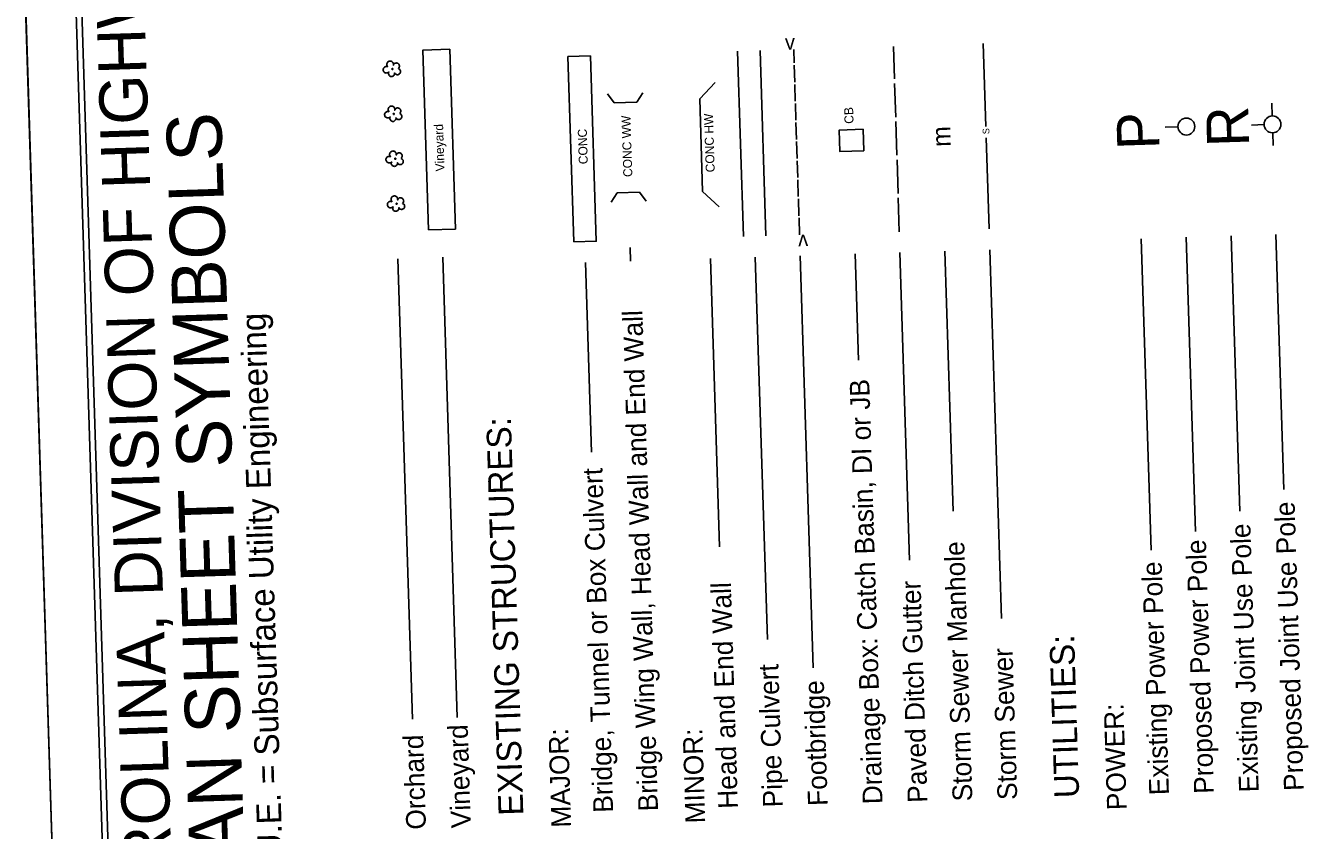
# Model space of a CAD drawing. Extents: x 2308163 to 2335412, y -96774 to 125428.
# Drawn here: x 2327518 to 2328375, y 123991 to 124528 of the extents above; entities that cross this region are included whole.
import ezdxf

# ---------------------------------------------------------------- set-up
doc = ezdxf.new("R2010")
doc.units = 0
for name, color, linetype in [('Sheet Cutting Line CELL', 7, 'Continuous'), ('Sheet Plot Border Inside CELL', 7, 'Continuous'), ('Sheet Plot Border Outside CELL', 7, 'Continuous'), ('Sheet Symbology CELL', 7, 'Continuous')]:
    doc.layers.add(name, color=color, linetype=linetype)

msp = doc.modelspace()

# ---------------------------------------------------------------- linework, layer by layer
at = {"layer": 'Sheet Cutting Line CELL'}
msp.add_line((2327500.31, 125114.33), (2327579.87, 122589.58), dxfattribs=at)
at = {"layer": 'Sheet Plot Border Inside CELL'}
msp.add_lwpolyline([(2329194.78, 122659.98), (2329116.05, 125158.49), (2327534.19, 125108.64), (2327612.91, 122610.13)], close=True, dxfattribs=at)
at = {"layer": 'Sheet Plot Border Outside CELL'}
msp.add_lwpolyline([(2329229.05, 122641.55), (2329149.5, 125166.29), (2327500.31, 125114.33), (2327579.87, 122589.58)], close=True, dxfattribs=at)
at = {"layer": 'Sheet Symbology CELL'}
for p, q in [((2327997.81, 124387.6), (2327993.91, 124511.29)), ((2328012.8, 124388.08), (2328008.91, 124511.76)), ((2328031.68, 124503.48), (2328031.39, 124512.47)), ((2328098.69, 124492.83), (2328098.01, 124514.57)), ((2328159.72, 124461.03), (2328157.98, 124516.46)), ((2328032.08, 124490.73), (2328031.73, 124501.98)), ((2327968.65, 124479.54), (2327978.92, 124490.49)), ((2328032.48, 124477.99), (2328032.13, 124489.23)), ((2328099.5, 124467.35), (2328098.79, 124489.83)), ((2327907.12, 124482.82), (2327911.6, 124476.81)), ((2327911.6, 124476.81), (2327926.6, 124477.28)), ((2327930.69, 124483.56), (2327926.6, 124477.28)), ((2327970.6, 124417.7), (2327968.65, 124479.54)), ((2328032.88, 124465.25), (2328032.53, 124476.49)), ((2328350.96, 124468.14), (2328350.69, 124476.57)), ((2328033.28, 124452.5), (2328032.93, 124463.75)), ((2328100.3, 124441.86), (2328099.59, 124464.35)), ((2328288.01, 124460.85), (2328279.57, 124460.58)), ((2328345.51, 124462.34), (2328337.08, 124462.08)), ((2328033.69, 124439.76), (2328033.33, 124451)), ((2328161.87, 124392.77), (2328159.96, 124453.53)), ((2328351.31, 124456.9), (2328351.58, 124448.46)), ((2328034.09, 124427.02), (2328033.73, 124438.26)), ((2328101.1, 124416.37), (2328100.39, 124438.86)), ((2328034.49, 124414.27), (2328034.13, 124425.52)), ((2327909.4, 124410.56), (2327913.49, 124416.84)), ((2327913.49, 124416.84), (2327928.49, 124417.31)), ((2327932.97, 124411.3), (2327928.49, 124417.31)), ((2327981.54, 124407.43), (2327970.6, 124417.7)), ((2328034.89, 124401.53), (2328034.54, 124412.77)), ((2328101.9, 124390.88), (2328101.2, 124413.37)), ((2328035.29, 124388.78), (2328034.94, 124400.03)), ((2328263.51, 124386.2), (2328270.07, 124178.26)), ((2328293.5, 124387.15), (2328299.68, 124190.88)), ((2328323.48, 124388.09), (2328329.27, 124204.41)), ((2328353.47, 124389.04), (2328358.83, 124218.85)), ((2327767.05, 124372.85), (2327776.73, 124065.6)), ((2327797.03, 124373.8), (2327806.71, 124066.54)), ((2327922.43, 124371.27), (2327922.15, 124380.25)), ((2327975.76, 124372.95), (2327981.82, 124180.6)), ((2328005.75, 124373.9), (2328013.79, 124118.74)), ((2328035.73, 124374.84), (2328044.4, 124099.77)), ((2328072.36, 124376), (2328074.59, 124305.23)), ((2328102.34, 124376.94), (2328108.81, 124171.62)), ((2328132.33, 124377.89), (2328137.79, 124204.46)), ((2328162.31, 124378.83), (2328170.07, 124132.65)), ((2327892.45, 124370.33), (2327896.44, 124243.75))]:
    msp.add_line(p, q, dxfattribs=at)
for points in [[(2327538.6, 125090.02), (2327609.46, 122841.14), (2329182.16, 122890.69), (2329111.29, 125139.58)], [(2328078.16, 124444.82), (2328077.71, 124459.23), (2328061.76, 124458.73), (2328062.21, 124444.32)]]:
    msp.add_lwpolyline(points, close=True, dxfattribs=at)
for points in [[(2327787.45, 124392.09), (2327783.67, 124512.03), (2327801.66, 124512.6), (2327805.44, 124392.66), (2327787.45, 124392.09)], [(2327767.4, 124499.66), (2327767.9, 124500.58), (2327768.04, 124501.04), (2327768.1, 124501.49), (2327768.01, 124501.94), (2327767.85, 124502.31), (2327767.61, 124502.67), (2327767.3, 124503.04), (2327766.92, 124503.25), (2327766.54, 124503.39), (2327766.08, 124503.53), (2327765.63, 124503.44), (2327765.19, 124503.35), (2327764.75, 124503.03), (2327764.45, 124502.8), (2327764.24, 124502.42), (2327764.03, 124501.96), (2327764.09, 124502.41), (2327764.07, 124502.94), (2327763.91, 124503.31), (2327763.67, 124503.75), (2327763.44, 124504.12), (2327763.05, 124504.41), (2327762.6, 124504.62), (2327762.14, 124504.68), (2327761.69, 124504.74), (2327761.24, 124504.65), (2327760.8, 124504.48), (2327760.43, 124504.17), (2327760.07, 124503.79), (2327759.86, 124503.4), (2327759.72, 124502.95), (2327759.66, 124502.5), (2327759.67, 124502.05), (2327759.84, 124501.6), (2327760.08, 124501.23), (2327760.39, 124500.87)], [(2327884.51, 124384.03), (2327880.62, 124507.72), (2327895.61, 124508.19), (2327899.51, 124384.51), (2327884.51, 124384.03)], [(2327760.39, 124500.87), (2327759.93, 124501.08), (2327759.48, 124501.14), (2327759.03, 124501.05), (2327758.58, 124500.96), (2327758.22, 124500.73), (2327757.85, 124500.49), (2327757.56, 124500.11), (2327757.35, 124499.72), (2327757.21, 124499.19), (2327757.23, 124498.82), (2327757.31, 124498.37), (2327757.48, 124497.93), (2327757.72, 124497.56), (2327758.03, 124497.19), (2327758.48, 124496.98), (2327758.86, 124496.84), (2327759.32, 124496.78), (2327759.77, 124496.8), (2327760.21, 124496.89), (2327760.58, 124497.12), (2327761.02, 124497.44), (2327760.81, 124497.06), (2327760.75, 124496.6), (2327760.76, 124496.15), (2327760.92, 124495.78), (2327761.08, 124495.41), (2327761.4, 124495.05), (2327761.71, 124494.76), (2327762.09, 124494.54), (2327762.46, 124494.48), (2327762.99, 124494.42), (2327763.36, 124494.51), (2327763.73, 124494.67), (2327764.1, 124494.98), (2327764.39, 124495.22), (2327764.61, 124495.6), (2327764.82, 124496.06), (2327764.88, 124496.43), (2327764.87, 124496.88), (2327765.03, 124496.51), (2327765.34, 124496.15), (2327765.65, 124495.93), (2327766.1, 124495.8), (2327766.55, 124495.66), (2327766.93, 124495.67), (2327767.38, 124495.76), (2327767.74, 124496), (2327768.11, 124496.24), (2327768.4, 124496.54), (2327768.62, 124496.93), (2327768.75, 124497.31), (2327768.74, 124497.76), (2327768.73, 124498.21), (2327768.64, 124498.58), (2327768.33, 124498.94), (2327768.09, 124499.31), (2327767.4, 124499.66)], [(2327763.05, 124499.68), (2327763.06, 124499.45), (2327763.14, 124499.31), (2327763.22, 124499.16), (2327763.44, 124499.16), (2327763.59, 124499.17), (2327763.74, 124499.32), (2327763.73, 124499.55), (2327763.73, 124499.7), (2327763.57, 124499.84), (2327763.34, 124499.91), (2327763.2, 124499.83), (2327763.05, 124499.68)], [(2327761.33, 124470.88), (2327760.88, 124471.1), (2327760.42, 124471.16), (2327759.98, 124471.07), (2327759.53, 124470.98), (2327759.16, 124470.74), (2327758.79, 124470.5), (2327758.5, 124470.12), (2327758.29, 124469.74), (2327758.16, 124469.21), (2327758.17, 124468.83), (2327758.26, 124468.39), (2327758.42, 124467.94), (2327758.66, 124467.57), (2327758.97, 124467.21), (2327759.43, 124467), (2327759.81, 124466.86), (2327760.26, 124466.8), (2327760.71, 124466.81), (2327761.16, 124466.9), (2327761.53, 124467.14), (2327761.97, 124467.45), (2327761.75, 124467.07), (2327761.69, 124466.62), (2327761.71, 124466.17), (2327761.87, 124465.8), (2327762.03, 124465.43), (2327762.34, 124465.06), (2327762.65, 124464.77), (2327763.03, 124464.56), (2327763.41, 124464.5), (2327763.94, 124464.44), (2327764.31, 124464.53), (2327764.68, 124464.69), (2327765.04, 124465), (2327765.34, 124465.23), (2327765.55, 124465.61), (2327765.76, 124466.07), (2327765.82, 124466.45), (2327765.81, 124466.9), (2327765.97, 124466.53), (2327766.28, 124466.16), (2327766.59, 124465.95), (2327767.04, 124465.81), (2327767.5, 124465.68), (2327767.87, 124465.69), (2327768.32, 124465.78), (2327768.69, 124466.01), (2327769.06, 124466.25), (2327769.35, 124466.56), (2327769.56, 124466.94), (2327769.7, 124467.32), (2327769.68, 124467.77), (2327769.67, 124468.22), (2327769.58, 124468.59), (2327769.27, 124468.96), (2327769.04, 124469.33), (2327768.35, 124469.68)], [(2327768.35, 124469.68), (2327768.85, 124470.6), (2327768.98, 124471.05), (2327769.04, 124471.5), (2327768.95, 124471.95), (2327768.79, 124472.32), (2327768.55, 124472.69), (2327768.24, 124473.05), (2327767.86, 124473.27), (2327767.48, 124473.4), (2327767.03, 124473.54), (2327766.58, 124473.45), (2327766.13, 124473.36), (2327765.69, 124473.05), (2327765.4, 124472.81), (2327765.19, 124472.43), (2327764.97, 124471.97), (2327765.04, 124472.43), (2327765.02, 124472.95), (2327764.86, 124473.32), (2327764.62, 124473.76), (2327764.38, 124474.13), (2327764, 124474.42), (2327763.54, 124474.63), (2327763.09, 124474.69), (2327762.64, 124474.75), (2327762.19, 124474.66), (2327761.74, 124474.5), (2327761.38, 124474.19), (2327761.02, 124473.8), (2327760.8, 124473.42), (2327760.67, 124472.96), (2327760.61, 124472.51), (2327760.62, 124472.06), (2327760.78, 124471.62), (2327761.02, 124471.25), (2327761.33, 124470.88)], [(2327764, 124469.69), (2327764, 124469.47), (2327764.08, 124469.32), (2327764.16, 124469.17), (2327764.39, 124469.18), (2327764.54, 124469.18), (2327764.68, 124469.34), (2327764.68, 124469.56), (2327764.67, 124469.71), (2327764.52, 124469.86), (2327764.29, 124469.93), (2327764.14, 124469.85), (2327764, 124469.69)], [(2327769.29, 124439.69), (2327769.79, 124440.61), (2327769.93, 124441.07), (2327769.99, 124441.52), (2327769.9, 124441.96), (2327769.74, 124442.33), (2327769.5, 124442.7), (2327769.19, 124443.07), (2327768.81, 124443.28), (2327768.43, 124443.42), (2327767.97, 124443.55), (2327767.52, 124443.47), (2327767.08, 124443.38), (2327766.64, 124443.06), (2327766.34, 124442.83), (2327766.13, 124442.45), (2327765.92, 124441.99), (2327765.98, 124442.44), (2327765.96, 124442.97), (2327765.8, 124443.34), (2327765.56, 124443.78), (2327765.33, 124444.15), (2327764.94, 124444.44), (2327764.49, 124444.65), (2327764.03, 124444.71), (2327763.58, 124444.77), (2327763.13, 124444.68), (2327762.69, 124444.51), (2327762.32, 124444.2), (2327761.96, 124443.82), (2327761.75, 124443.43), (2327761.61, 124442.98), (2327761.55, 124442.53), (2327761.56, 124442.08), (2327761.73, 124441.63), (2327761.97, 124441.26), (2327762.28, 124440.9)], [(2327762.28, 124440.9), (2327761.82, 124441.11), (2327761.37, 124441.17), (2327760.92, 124441.08), (2327760.47, 124440.99), (2327760.11, 124440.76), (2327759.74, 124440.52), (2327759.45, 124440.13), (2327759.24, 124439.75), (2327759.1, 124439.22), (2327759.12, 124438.85), (2327759.2, 124438.4), (2327759.37, 124437.96), (2327759.61, 124437.59), (2327759.92, 124437.22), (2327760.37, 124437.01), (2327760.75, 124436.87), (2327761.21, 124436.81), (2327761.66, 124436.83), (2327762.1, 124436.92), (2327762.47, 124437.15), (2327762.91, 124437.47), (2327762.7, 124437.09), (2327762.64, 124436.63), (2327762.65, 124436.18), (2327762.81, 124435.81), (2327762.97, 124435.44), (2327763.29, 124435.08), (2327763.6, 124434.79), (2327763.98, 124434.57), (2327764.35, 124434.51), (2327764.88, 124434.45), (2327765.25, 124434.54), (2327765.62, 124434.7), (2327765.99, 124435.01), (2327766.28, 124435.25), (2327766.5, 124435.63), (2327766.71, 124436.09), (2327766.77, 124436.46), (2327766.75, 124436.91), (2327766.92, 124436.54), (2327767.23, 124436.18), (2327767.54, 124435.96), (2327767.99, 124435.83), (2327768.44, 124435.69), (2327768.82, 124435.7), (2327769.27, 124435.79), (2327769.63, 124436.03), (2327770, 124436.27), (2327770.29, 124436.57), (2327770.51, 124436.96), (2327770.64, 124437.34), (2327770.63, 124437.79), (2327770.62, 124438.24), (2327770.53, 124438.61), (2327770.22, 124438.97), (2327769.98, 124439.34), (2327769.29, 124439.69)], [(2327764.94, 124439.71), (2327764.95, 124439.48), (2327765.03, 124439.34), (2327765.11, 124439.19), (2327765.33, 124439.19), (2327765.48, 124439.2), (2327765.63, 124439.35), (2327765.62, 124439.58), (2327765.62, 124439.73), (2327765.46, 124439.87), (2327765.23, 124439.94), (2327765.09, 124439.86), (2327764.94, 124439.71)], [(2327763.22, 124410.91), (2327762.77, 124411.12), (2327762.31, 124411.19), (2327761.87, 124411.1), (2327761.42, 124411.01), (2327761.05, 124410.77), (2327760.68, 124410.53), (2327760.39, 124410.15), (2327760.18, 124409.77), (2327760.05, 124409.24), (2327760.06, 124408.86), (2327760.15, 124408.42), (2327760.31, 124407.97), (2327760.55, 124407.6), (2327760.86, 124407.24), (2327761.32, 124407.03), (2327761.7, 124406.89), (2327762.15, 124406.83), (2327762.6, 124406.84), (2327763.05, 124406.93), (2327763.42, 124407.17), (2327763.86, 124407.48), (2327763.64, 124407.1), (2327763.58, 124406.65), (2327763.6, 124406.2), (2327763.76, 124405.83), (2327763.92, 124405.46), (2327764.23, 124405.09), (2327764.54, 124404.8), (2327764.92, 124404.59), (2327765.3, 124404.53), (2327765.83, 124404.47), (2327766.2, 124404.55), (2327766.57, 124404.72), (2327766.93, 124405.03), (2327767.23, 124405.26), (2327767.44, 124405.64), (2327767.65, 124406.1), (2327767.71, 124406.48), (2327767.7, 124406.93), (2327767.86, 124406.56), (2327768.17, 124406.19), (2327768.48, 124405.98), (2327768.93, 124405.84), (2327769.39, 124405.71), (2327769.76, 124405.72), (2327770.21, 124405.81), (2327770.58, 124406.04), (2327770.95, 124406.28), (2327771.24, 124406.59), (2327771.45, 124406.97), (2327771.59, 124407.35), (2327771.57, 124407.8), (2327771.56, 124408.25), (2327771.47, 124408.62), (2327771.16, 124408.99), (2327770.92, 124409.36), (2327770.24, 124409.71)], [(2327770.24, 124409.71), (2327770.73, 124410.63), (2327770.87, 124411.08), (2327770.93, 124411.53), (2327770.84, 124411.98), (2327770.68, 124412.35), (2327770.44, 124412.72), (2327770.13, 124413.08), (2327769.75, 124413.3), (2327769.37, 124413.43), (2327768.92, 124413.57), (2327768.47, 124413.48), (2327768.02, 124413.39), (2327767.58, 124413.08), (2327767.29, 124412.84), (2327767.08, 124412.46), (2327766.86, 124412), (2327766.93, 124412.46), (2327766.91, 124412.98), (2327766.75, 124413.35), (2327766.51, 124413.79), (2327766.27, 124414.16), (2327765.89, 124414.45), (2327765.43, 124414.66), (2327764.98, 124414.72), (2327764.53, 124414.78), (2327764.08, 124414.69), (2327763.63, 124414.53), (2327763.27, 124414.22), (2327762.9, 124413.83), (2327762.69, 124413.45), (2327762.56, 124412.99), (2327762.5, 124412.54), (2327762.51, 124412.09), (2327762.67, 124411.65), (2327762.91, 124411.28), (2327763.22, 124410.91)], [(2327765.89, 124409.72), (2327765.89, 124409.5), (2327765.97, 124409.35), (2327766.05, 124409.2), (2327766.28, 124409.21), (2327766.43, 124409.21), (2327766.57, 124409.37), (2327766.57, 124409.59), (2327766.56, 124409.74), (2327766.41, 124409.89), (2327766.18, 124409.96), (2327766.03, 124409.88), (2327765.89, 124409.72)]]:
    msp.add_lwpolyline(points, dxfattribs=at)
for centre in [(2328351.15, 124462.52), (2328293.63, 124461.03)]:
    msp.add_circle(centre, 5.63, dxfattribs=at)

# ---------------------------------------------------------------- texts
for s, height, rotation, p in [('STATE OF NORTH CAROLINA, DIVISION OF HIGHWAYS', 32.1285, 91.80479, (2327630.1, 123517.97)), ('v', 9.9, 2.04564, (2328025.79, 124512.28)), ('CONVENTIONAL  PLAN SHEET SYMBOLS', 36.7205, 91.80479, (2327679.54, 123500.09)), ('CONC WW', 6, 91.80481, (2327923.66, 124427.48)), ('CONC HW', 6, 91.80479, (2327978.69, 124430.6)), ('CB', 6, 91.80479, (2328071.38, 124462.99)), ('P', 28.12, 91.80479, (2328275.7, 124446.07)), ('R', 28.12, 91.80479, (2328335.67, 124447.96)), ('Vineyard', 6, 91.80481, (2327798.23, 124431.19)), ('CONC', 6, 91.80479, (2327893.92, 124436.01)), ('m', 12.38, 91.80479, (2328136.32, 124447.68)), ('S', 4.5, 91.80479, (2328162.13, 124456)), ('v', 9.9, 181.56394, (2328040.9, 124388.94)), ('*S.U.E. = Subsurface Utility Engineering', 16.5, 91.80479, (2327691, 123944.08)), ('Bridge Wing Wall, Head Wall and End Wall', 13.125, 91.80479, (2327940.83, 124004.23)), ('Drainage Box: Catch Basin, DI or JB', 13.125, 91.80479, (2328090.73, 124008.97)), ('EXISTING STRUCTURES:', 16.5, 91.80479, (2327850.87, 124001.39)), ('Bridge, Tunnel or Box Culvert', 13.125, 91.80479, (2327910.84, 124003.28)), ('Proposed Joint Use Pole', 13.125, 91.80479, (2328371.97, 124017.85)), ('Existing Joint Use Pole', 13.125, 91.80479, (2328341.97, 124016.88)), ('Proposed Power Pole', 13.125, 91.80479, (2328312, 124015.94)), ('Storm Sewer Manhole', 13.125, 91.80479, (2328150.72, 124010.86)), ('Existing Power Pole', 13.125, 91.80479, (2328282.02, 124014.99)), ('Head and End Wall', 13.125, 91.80479, (2327994.16, 124005.91)), ('Paved Ditch Gutter', 13.125, 91.80479, (2328120.74, 124009.91)), ('UTILITIES:', 16.5, 91.80479, (2328222.07, 124013.09)), ('Storm Sewer', 13.125, 91.80479, (2328180.71, 124011.8)), ('Pipe Culvert', 13.125, 91.80479, (2328024.12, 124006.85)), ('Footbridge', 13.125, 91.80479, (2328054.11, 124007.81)), ('POWER:', 13.125, 91.80479, (2328253.82, 124005.05)), ('Vineyard', 13.125, 91.80479, (2327815.82, 123992.96)), ('MAJOR:', 13.125, 91.80479, (2327882.81, 123993.36)), ('MINOR:', 13.125, 91.80479, (2327972.32, 123996.18)), ('Orchard', 13.125, 91.80479, (2327785.84, 123992.01))]:
    msp.add_text(s, height=height, rotation=rotation, dxfattribs=at).set_placement(p)

doc.saveas('drawing.dxf')
